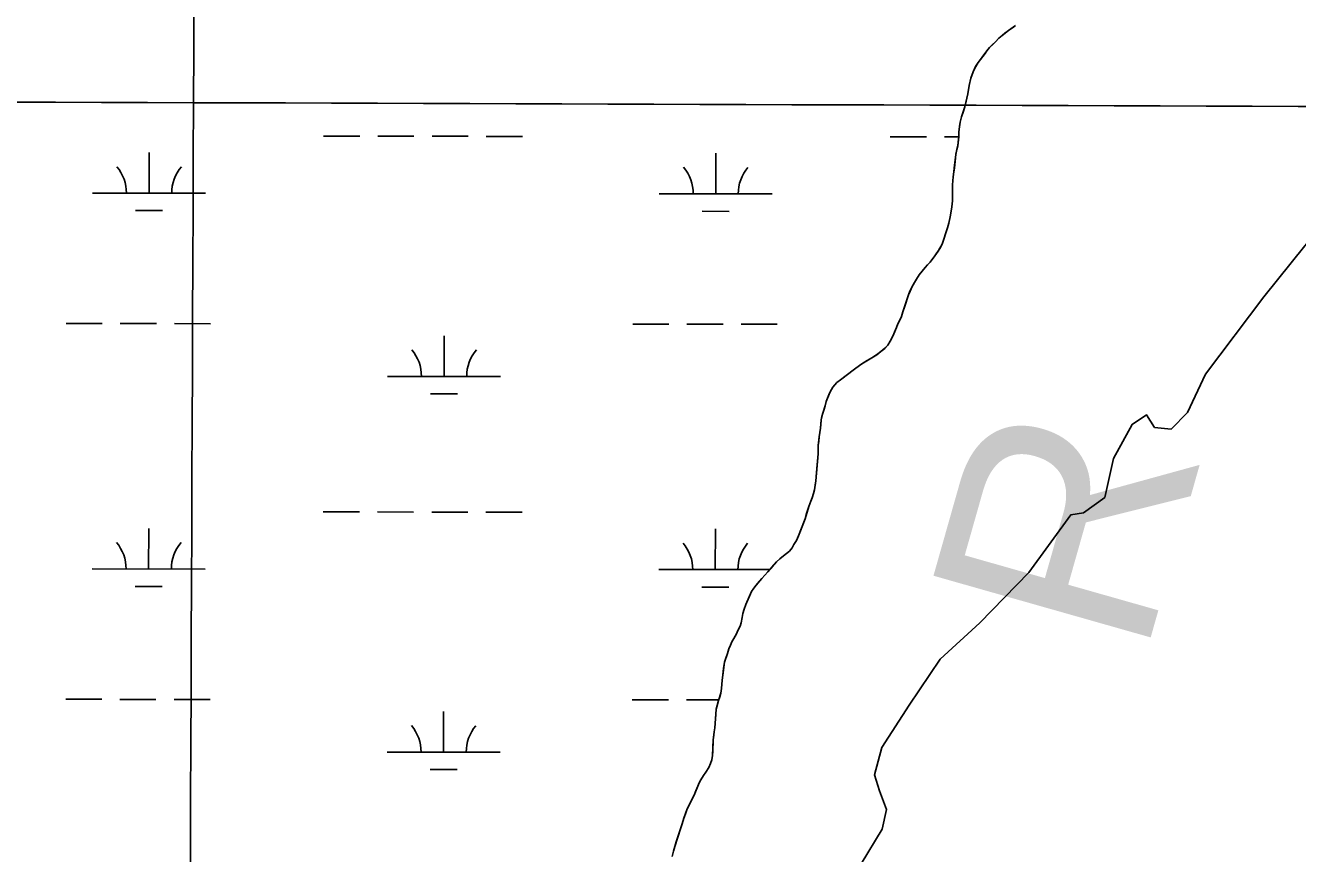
# Model space of a CAD drawing. Extents: x 3148686 to 3186545, y 916144 to 941516.
# Drawn here: x 3160645 to 3161772, y 932988 to 933721 of the extents above; entities that cross this region are included whole.
import ezdxf

# ---------------------------------------------------------------- set-up
doc = ezdxf.new("R2010")
doc.units = 0
for name, color, linetype in [('V-GRID-MAJR', 7, 'Continuous'), ('V-RIVR-EDGE', 7, 'Continuous'), ('V-RIVR-IDEN', 7, 'Continuous'), ('V-SITE-VEGE', 7, 'Continuous'), ('V-WETL-SWMP', 7, 'Continuous')]:
    doc.layers.add(name, color=color, linetype=linetype)

msp = doc.modelspace()

# ---------------------------------------------------------------- linework, layer by layer
at = {"layer": 'V-GRID-MAJR'}
for points in [[(3160753.6, 921529.2), (3160773.9, 927589.6), (3160794.2, 933652.6), (3160814.5, 939715.7), (3160814.5, 939718.2)], [(3152965.6, 933679.7), (3155575.1, 933670.5), (3160794.2, 933652.6), (3166013.2, 933635.6), (3171232.3, 933619.2), (3176451.4, 933603.7), (3181670.5, 933588.9), (3184280, 933581.8)]]:
    msp.add_spline(points, degree=3, dxfattribs=at)
at = {"layer": 'V-RIVR-EDGE'}
msp.add_lwpolyline([(3161852.8, 933608.6), (3161824, 933578.2), (3161778.5, 933525.8), (3161742.2, 933480.8), (3161690.6, 933412.2), (3161674.6, 933378.2), (3161660.3, 933363.7), (3161645.5, 933365.1), (3161638.4, 933376.1), (3161625.6, 933367.7), (3161609.2, 933337.6), (3161601.3, 933303.2), (3161582.5, 933289.4), (3161571.2, 933287.7), (3161534.2, 933236.7), (3161490.8, 933192.1), (3161455.6, 933159.9), (3161428.2, 933119.2), (3161404, 933081.7), (3161397.5, 933057.6), (3161401.8, 933043.4), (3161408.1, 933026.7), (3161404.2, 933009.4), (3161385.7, 932978.6)], dxfattribs=at)
at = {"layer": 'V-SITE-VEGE'}
for p, q in [((3161516, 933716.6), (3161522.3, 933721)), ((3161504.7, 933706.6), (3161507.7, 933709.6)), ((3161507.7, 933709.6), (3161510.5, 933712.1)), ((3161510.5, 933712.1), (3161516, 933716.6)), ((3161495.3, 933696.2), (3161496.9, 933698.4)), ((3161496.9, 933698.4), (3161499.3, 933701.4)), ((3161499.3, 933701.4), (3161501.9, 933703.9)), ((3161501.9, 933703.9), (3161504.7, 933706.6)), ((3161487, 933684.5), (3161489.3, 933688.1)), ((3161489.3, 933688.1), (3161491.2, 933690.8)), ((3161491.2, 933690.8), (3161495.3, 933696.2)), ((3161482.8, 933674.3), (3161484.7, 933679.8)), ((3161484.7, 933679.8), (3161487, 933684.5)), ((3161480.1, 933660.4), (3161481.2, 933667.7)), ((3161481.2, 933667.7), (3161482.8, 933674.3)), ((3161477.4, 933648.9), (3161480.1, 933660.4)), ((3161474.6, 933640), (3161477.4, 933648.9)), ((3161472.2, 933626.9), (3161472.6, 933631.3)), ((3161472.6, 933631.3), (3161473.3, 933635.2)), ((3161473.3, 933635.2), (3161474.6, 933640)), ((3161471.2, 933614.4), (3161472, 933622.3)), ((3161472, 933622.3), (3161472.2, 933626.9)), ((3161469.5, 933606.8), (3161470.3, 933611.2)), ((3161470.3, 933611.2), (3161471.2, 933614.4)), ((3161468.1, 933594.6), (3161469.5, 933606.8)), ((3161466.6, 933579.9), (3161467.2, 933587)), ((3161467.2, 933587), (3161467.7, 933591.4)), ((3161467.7, 933591.4), (3161468.1, 933594.6)), ((3161466.4, 933573.2), (3161466.6, 933579.9)), ((3161466.2, 933562.8), (3161466.4, 933566)), ((3161466.4, 933566), (3161466.4, 933573.2)), ((3161464.5, 933551.5), (3161465.7, 933558.3)), ((3161465.7, 933558.3), (3161466.2, 933562.8)), ((3161457.3, 933527.2), (3161462.2, 933541.7)), ((3161462.2, 933541.7), (3161463.2, 933545.8)), ((3161463.2, 933545.8), (3161464.5, 933551.5)), ((3161450.9, 933516.9), (3161455.4, 933523.6)), ((3161455.4, 933523.6), (3161457.3, 933527.2)), ((3161437.1, 933500.1), (3161442.3, 933506.7)), ((3161442.3, 933506.7), (3161444.3, 933509.1)), ((3161444.3, 933509.1), (3161446.6, 933511.3)), ((3161446.6, 933511.3), (3161450.9, 933516.9)), ((3161430.8, 933489.9), (3161434.6, 933496.4)), ((3161434.6, 933496.4), (3161437.1, 933500.1)), ((3161427.6, 933482.6), (3161428.8, 933485.7)), ((3161428.8, 933485.7), (3161430.8, 933489.9)), ((3161422.6, 933467.3), (3161427.6, 933482.6)), ((3161419.7, 933459.5), (3161421.3, 933463.2)), ((3161421.3, 933463.2), (3161422.6, 933467.3)), ((3161413.9, 933446.5), (3161417, 933453.6)), ((3161417, 933453.6), (3161418.1, 933456.8)), ((3161418.1, 933456.8), (3161419.7, 933459.5)), ((3161409.2, 933437.9), (3161411.4, 933441.4)), ((3161411.4, 933441.4), (3161413.9, 933446.5)), ((3161395, 933426.8), (3161399.3, 933429.5)), ((3161399.3, 933429.5), (3161403, 933432.2)), ((3161403, 933432.2), (3161406.6, 933435.1)), ((3161406.6, 933435.1), (3161409.2, 933437.9)), ((3161377.2, 933414.9), (3161380.9, 933417.7)), ((3161380.9, 933417.7), (3161386.1, 933421.3)), ((3161386.1, 933421.3), (3161395, 933426.8)), ((3161364.2, 933404.8), (3161367.3, 933407.1)), ((3161367.3, 933407.1), (3161374.6, 933412.7)), ((3161374.6, 933412.7), (3161377.2, 933414.9)), ((3161355.7, 933390.9), (3161358.1, 933396.6)), ((3161358.1, 933396.6), (3161360.5, 933400.7)), ((3161360.5, 933400.7), (3161364.2, 933404.8)), ((3161351.7, 933377.8), (3161353.7, 933384.1)), ((3161353.7, 933384.1), (3161354.7, 933387.9)), ((3161354.7, 933387.9), (3161355.7, 933390.9)), ((3161349.5, 933364.3), (3161350.2, 933371.7)), ((3161350.2, 933371.7), (3161351.7, 933377.8)), ((3161348.5, 933356.7), (3161349.5, 933364.3)), ((3161347.5, 933345.7), (3161347.6, 933349.2)), ((3161347.6, 933349.2), (3161348.5, 933356.7)), ((3161345.4, 933317.9), (3161347.6, 933341.7)), ((3161347.6, 933341.7), (3161347.5, 933345.7)), ((3161344.4, 933309.9), (3161345.4, 933317.9)), ((3161342.2, 933302.8), (3161343.4, 933306.6)), ((3161343.4, 933306.6), (3161344.4, 933309.9)), ((3161335.9, 933284.1), (3161339.2, 933295.2)), ((3161339.2, 933295.2), (3161340.9, 933299.7)), ((3161340.9, 933299.7), (3161342.2, 933302.8)), ((3161330.1, 933269), (3161335.9, 933284.1)), ((3161324.4, 933258.5), (3161326.1, 933261.3)), ((3161326.1, 933261.3), (3161328.2, 933265)), ((3161328.2, 933265), (3161330.1, 933269)), ((3161310.7, 933246), (3161313.6, 933248.9)), ((3161313.6, 933248.9), (3161319.6, 933253.5)), ((3161319.6, 933253.5), (3161322.1, 933255.6)), ((3161322.1, 933255.6), (3161324.4, 933258.5)), ((3161300.3, 933234.2), (3161302.9, 933237.3)), ((3161302.9, 933237.3), (3161310.7, 933246)), ((3161290.6, 933222.9), (3161292.5, 933225.5)), ((3161292.5, 933225.5), (3161297.6, 933231.4)), ((3161297.6, 933231.4), (3161300.3, 933234.2)), ((3161283.6, 933208.3), (3161288.5, 933219.7)), ((3161288.5, 933219.7), (3161290.6, 933222.9)), ((3161280.9, 933200.3), (3161282.1, 933204.2)), ((3161282.1, 933204.2), (3161283.6, 933208.3)), ((3161278.3, 933189.1), (3161279.2, 933192.2)), ((3161279.2, 933192.2), (3161280.2, 933196.7)), ((3161280.2, 933196.7), (3161280.9, 933200.3)), ((3161271.1, 933175.3), (3161274.8, 933181.9)), ((3161274.8, 933181.9), (3161276.8, 933185.8)), ((3161276.8, 933185.8), (3161278.3, 933189.1)), ((3161267.1, 933165), (3161268.5, 933169.1)), ((3161268.5, 933169.1), (3161269.8, 933172.4)), ((3161269.8, 933172.4), (3161271.1, 933175.3)), ((3161264.5, 933157.2), (3161267.1, 933165)), ((3161263, 933145.9), (3161264.5, 933157.2)), ((3161261.9, 933134.1), (3161262.6, 933141.3)), ((3161262.6, 933141.3), (3161263, 933145.9)), ((3161259.3, 933123.4), (3161261.2, 933129.9)), ((3161261.2, 933129.9), (3161261.9, 933134.1)), ((3161256.8, 933111.1), (3161257.3, 933115.6)), ((3161257.3, 933115.6), (3161259.3, 933123.4)), ((3161256, 933099.1), (3161256.8, 933111.1)), ((3161254.6, 933088.5), (3161255.5, 933095.6)), ((3161255.5, 933095.6), (3161256, 933099.1)), ((3161253.8, 933074.5), (3161254.6, 933088.5)), ((3161250.6, 933064), (3161252.2, 933067.5)), ((3161252.2, 933067.5), (3161253.3, 933070.7)), ((3161253.3, 933070.7), (3161253.8, 933074.5)), ((3161243.7, 933053.2), (3161246, 933056.8)), ((3161246, 933056.8), (3161248.1, 933059.8)), ((3161248.1, 933059.8), (3161250.6, 933064)), ((3161237.6, 933039.6), (3161242.2, 933050.3)), ((3161242.2, 933050.3), (3161243.7, 933053.2)), ((3161231.3, 933026.6), (3161235.2, 933035)), ((3161235.2, 933035), (3161237.6, 933039.6)), ((3161228.6, 933019.3), (3161231.3, 933026.6)), ((3161225.5, 933009.6), (3161227.1, 933014.2)), ((3161227.1, 933014.2), (3161228.6, 933019.3)), ((3161220.5, 932994.2), (3161225.5, 933009.6)), ((3161218.3, 932985.1), (3161219.3, 932990)), ((3161219.3, 932990), (3161220.5, 932994.2))]:
    msp.add_line(p, q, dxfattribs=at)
at = {"layer": 'V-WETL-SWMP'}
for p, q in [((3160909.5, 933623), (3160941.5, 933623)), ((3160957.5, 933622.9), (3160989.5, 933622.9)), ((3161005.5, 933622.9), (3161037.5, 933622.9)), ((3161053.5, 933622.8), (3161085.5, 933622.8)), ((3161411.4, 933622.5), (3161443.4, 933622.4)), ((3161459.4, 933622.4), (3161472, 933622.4)), ((3160754.9, 933572.4), (3160754.9, 933608.4)), ((3161256.8, 933571.9), (3161256.8, 933607.9)), ((3160704.9, 933572.5), (3160804.9, 933572.4)), ((3161206.8, 933571.9), (3161306.8, 933571.8)), ((3160742.9, 933557), (3160766.9, 933557)), ((3161244.8, 933556.5), (3161268.8, 933556.4)), ((3160681.4, 933457.1), (3160713.4, 933457)), ((3160729.4, 933457), (3160761.4, 933457)), ((3160777.4, 933457), (3160809.4, 933456.9)), ((3161183.3, 933456.5), (3161215.3, 933456.5)), ((3161231.3, 933456.5), (3161263.3, 933456.4)), ((3161279.3, 933456.4), (3161311.3, 933456.4)), ((3161016.2, 933410.3), (3161016.2, 933446.3)), ((3160966.2, 933410.3), (3161066.2, 933410.2)), ((3161004.1, 933394.9), (3161028.1, 933394.8)), ((3160909.2, 933290.3), (3160941.2, 933290.3)), ((3160957.2, 933290.3), (3160989.2, 933290.2)), ((3161005.2, 933290.2), (3161037.2, 933290.2)), ((3161053.2, 933290.2), (3161085.2, 933290.1)), ((3160754.5, 933239.7), (3160754.6, 933275.7)), ((3161256.4, 933239.2), (3161256.5, 933275.2)), ((3160704.5, 933239.8), (3160804.5, 933239.7)), ((3161206.4, 933239.3), (3161304.6, 933239.2)), ((3160742.5, 933224.3), (3160766.5, 933224.3)), ((3161244.4, 933223.8), (3161268.4, 933223.8)), ((3160681, 933124.4), (3160713, 933124.4)), ((3160729, 933124.3), (3160761, 933124.3)), ((3160777, 933124.3), (3160809, 933124.2)), ((3161182.9, 933123.9), (3161214.9, 933123.8)), ((3161230.9, 933123.8), (3161259.4, 933123.8)), ((3161015.8, 933077.6), (3161015.8, 933113.6)), ((3160965.8, 933077.7), (3161065.8, 933077.5)), ((3161003.8, 933062.2), (3161027.8, 933062.2))]:
    msp.add_line(p, q, dxfattribs=at)
msp.add_lwpolyline([(3161218.3, 932985.1), (3161219.3, 932990), (3161220.5, 932994.2), (3161221.8, 932998.2), (3161223.5, 933003.6), (3161225.5, 933009.6), (3161227.1, 933014.2), (3161228.6, 933019.3), (3161229.9, 933022.9), (3161231.3, 933026.6), (3161233.3, 933031), (3161235.2, 933035), (3161237.6, 933039.6), (3161239.3, 933043.4), (3161241, 933047.6), (3161242.2, 933050.3), (3161243.7, 933053.2), (3161246, 933056.8), (3161248.1, 933059.8), (3161250.6, 933064), (3161252.2, 933067.5), (3161253.3, 933070.7), (3161253.8, 933074.5), (3161254.1, 933078.2), (3161254.2, 933081.5), (3161254.4, 933084.9), (3161254.6, 933088.5), (3161255.2, 933092.5), (3161255.5, 933095.6), (3161256, 933099.1), (3161256.2, 933103.2), (3161256.5, 933106.7), (3161256.8, 933111.1), (3161257.3, 933115.6), (3161258.4, 933119.9), (3161259.3, 933123.4), (3161260.3, 933126.7), (3161261.2, 933129.9), (3161261.9, 933134.1), (3161262.2, 933137.4), (3161262.6, 933141.3), (3161263, 933145.9), (3161263.5, 933149.3), (3161264.1, 933153.7), (3161264.5, 933157.2), (3161265.6, 933160.8), (3161267.1, 933165), (3161268.5, 933169.1), (3161269.8, 933172.4), (3161271.1, 933175.3), (3161272.7, 933178.1), (3161274.8, 933181.9), (3161276.8, 933185.8), (3161278.3, 933189.1), (3161279.2, 933192.2), (3161280.2, 933196.7), (3161280.9, 933200.3), (3161282.1, 933204.2), (3161283.6, 933208.3), (3161285.6, 933213), (3161286.8, 933215.8), (3161288.5, 933219.7), (3161290.6, 933222.9), (3161292.5, 933225.5), (3161295.2, 933228.8), (3161297.6, 933231.4), (3161300.3, 933234.2), (3161302.9, 933237.3), (3161305.8, 933240.5), (3161308, 933243.1), (3161310.7, 933246), (3161313.6, 933248.9), (3161316.7, 933251.4), (3161319.6, 933253.5), (3161322.1, 933255.6), (3161324.4, 933258.5), (3161326.1, 933261.3), (3161328.2, 933265), (3161330, 933269), (3161331.8, 933273.4), (3161333.3, 933277.4), (3161334.8, 933281.1), (3161335.9, 933284.1), (3161337, 933288), (3161338.1, 933291.6), (3161339.2, 933295.2), (3161340.9, 933299.7), (3161342.2, 933302.8), (3161343.4, 933306.6), (3161344.4, 933309.9), (3161344.9, 933314), (3161345.4, 933317.9), (3161345.7, 933321.5), (3161346.1, 933325.3), (3161346.4, 933328.6), (3161346.7, 933331.9), (3161347, 933335.2), (3161347.2, 933338.7), (3161347.6, 933341.7), (3161347.5, 933345.7), (3161347.6, 933349.2), (3161348, 933353), (3161348.5, 933356.7), (3161349, 933360.5), (3161349.5, 933364.3), (3161349.8, 933367.5), (3161350.2, 933371.7), (3161350.9, 933374.8), (3161351.7, 933377.8), (3161352.8, 933381.2), (3161353.7, 933384.1), (3161354.7, 933387.9), (3161355.7, 933390.9), (3161356.9, 933393.9), (3161358.1, 933396.6), (3161360.5, 933400.7), (3161364.1, 933404.8), (3161367.3, 933407.1), (3161371.1, 933410.1), (3161374.6, 933412.7), (3161377.2, 933414.9), (3161381, 933417.7), (3161386.1, 933421.3), (3161390.9, 933424.2), (3161395.1, 933426.8), (3161399.4, 933429.5), (3161403, 933432.2), (3161406.5, 933435.2), (3161409.2, 933437.9), (3161411.4, 933441.4), (3161413.9, 933446.5), (3161415.2, 933449.4), (3161417, 933453.6), (3161418.1, 933456.8), (3161419.7, 933459.6), (3161421.3, 933463.3), (3161422.6, 933467.3), (3161424, 933471.7), (3161425.4, 933476.1), (3161426.4, 933479), (3161427.6, 933482.6), (3161428.9, 933485.7), (3161430.8, 933489.9), (3161432.8, 933493.3), (3161434.6, 933496.4), (3161437.1, 933500.1), (3161439.7, 933503.4), (3161442.3, 933506.8), (3161444.4, 933509.1), (3161446.6, 933511.3), (3161448.6, 933513.8), (3161450.9, 933516.9), (3161453.7, 933521.2), (3161455.4, 933523.7), (3161457.3, 933527.3), (3161458.8, 933531.8), (3161460.7, 933537.3), (3161462.2, 933541.7), (3161463.2, 933545.8), (3161464.5, 933551.5), (3161465.7, 933558.3), (3161466.2, 933562.8), (3161466.4, 933566), (3161466.4, 933573.3), (3161466.6, 933580), (3161467.2, 933587), (3161467.7, 933591.5), (3161468.2, 933594.6), (3161468.9, 933600.6), (3161469.5, 933606.9), (3161470.3, 933611.2), (3161471.2, 933614.5), (3161471.6, 933617.8), (3161472, 933622.4), (3161472.2, 933626.9), (3161472.6, 933631.4), (3161473.3, 933635.3), (3161474.6, 933640), (3161476, 933644.2), (3161477.4, 933649), (3161478.6, 933653.8), (3161480.1, 933660.5), (3161481.2, 933667.7), (3161482.8, 933674.3), (3161484.7, 933679.8), (3161487.1, 933684.6), (3161489.3, 933688.2), (3161491.2, 933690.8), (3161494.3, 933694.9), (3161496.9, 933698.4), (3161499.4, 933701.4), (3161501.9, 933704), (3161504.7, 933706.6), (3161507.7, 933709.7), (3161510.5, 933712.2), (3161512.8, 933714.1), (3161516, 933716.6), (3161519.6, 933719), (3161522.4, 933721)], dxfattribs=at)
for centre, start, end in [((3160699.6, 933572.9), 359.1678, 40.7115), ((3160810.1, 933572.8), 139.1678, 180.7115), ((3161201.6, 933572.4), 359.1678, 40.7115), ((3161312, 933572.3), 139.1678, 180.7115), ((3160960.9, 933410.8), 359.1678, 40.7115), ((3161071.4, 933410.7), 139.1678, 180.7115), ((3160699.3, 933240.3), 359.1678, 40.7115), ((3160809.8, 933240.2), 139.1678, 180.7115), ((3161201.2, 933239.7), 359.1678, 40.7115), ((3161311.7, 933239.6), 139.1678, 180.7115), ((3160960.6, 933078.1), 359.1678, 40.7115), ((3161071, 933078), 139.1678, 180.7115)]:
    msp.add_arc(centre, 35.2, start, end, dxfattribs=at)

# ---------------------------------------------------------------- texts
at = {"layer": 'V-RIVR-IDEN'}
msp.add_text('V      E      R', height=200, rotation=74.1506, dxfattribs=at).set_placement((3161295.1, 931957.1))

doc.saveas('drawing.dxf')
